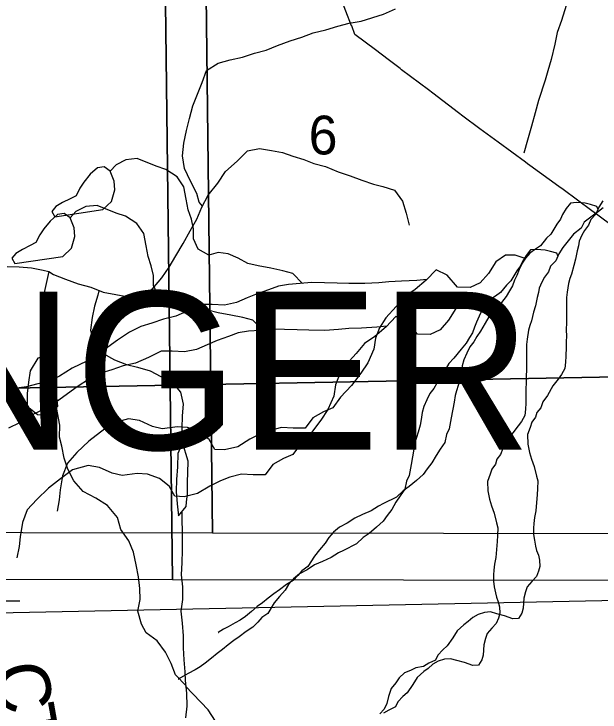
# Model space of a CAD drawing. Extents: x -21.1 to 50.3, y 0 to 22.1.
# Drawn here: x 4.659 to 5.293, y 14.756 to 15.51 of the extents above; entities that cross this region are included whole.
import ezdxf

# ---------------------------------------------------------------- set-up
doc = ezdxf.new("R2010")
doc.units = 0
for name, color, linetype in [('GM_X_County_Road', 7, 'Continuous'), ('GM_X_Minor_Lake', 7, 'Continuous'), ('GM_X_Minor_River', 7, 'Continuous'), ('GM_X_Section', 7, 'Continuous'), ('GM_X_Section_Text', 7, 'Continuous'), ('GM_X_Township_Road', 7, 'Continuous'), ('GM_X_Township_Road_Text', 7, 'Continuous'), ('GM_X_Township_Text', 7, 'Continuous')]:
    doc.layers.add(name, color=color, linetype=linetype)

msp = doc.modelspace()

# ---------------------------------------------------------------- linework, layer by layer
at = {"layer": 'GM_X_County_Road'}
msp.add_lwpolyline([(5.32703, 15.26539), (5.2887, 15.29386), (5.28365, 15.29768), (5.2526, 15.32045), (5.2481, 15.32374), (5.21668, 15.34667), (5.21419, 15.34848), (5.21187, 15.35018), (5.18238, 15.37169), (5.17854, 15.3745), (5.16257, 15.38615), (5.14424, 15.4), (5.13971, 15.40343), (5.11165, 15.42464), (5.10702, 15.42813), (5.07811, 15.44997), (5.0765, 15.45119), (5.06354, 15.46099), (5.04969, 15.47145), (5.02767, 15.48809), (5.02413, 15.49729), (5.02403, 15.49757), (5.0057, 15.54522)], dxfattribs=at)
at = {"layer": 'GM_X_Minor_Lake'}
for points in [[(4.75512, 15.29891), (4.7645, 15.30774), (4.76815, 15.3203), (4.76729, 15.32978), (4.763, 15.34035), (4.7565, 15.34522), (4.74931, 15.344), (4.74142, 15.33709), (4.73469, 15.32867), (4.73021, 15.32217), (4.72613, 15.31378), (4.71972, 15.31067), (4.71143, 15.30641), (4.70427, 15.30216), (4.70016, 15.2968), (4.70325, 15.29114)], [(4.70325, 15.29114), (4.75512, 15.29891)], [(4.71183, 15.24839), (4.72121, 15.25722), (4.72487, 15.26978), (4.724, 15.27926), (4.71971, 15.28984), (4.71321, 15.2947), (4.70602, 15.29349), (4.69813, 15.28657), (4.6914, 15.27815), (4.68692, 15.27165), (4.68285, 15.26326), (4.67643, 15.26015), (4.66814, 15.25589), (4.66098, 15.25164), (4.65687, 15.24629), (4.65996, 15.24063)], [(4.65996, 15.24063), (4.71183, 15.24839)], [(4.69481, 15.14094), (4.68472, 15.13847), (4.67675, 15.12477), (4.67487, 15.1126), (4.67336, 15.10005), (4.67338, 15.08636), (4.68443, 15.07762), (4.69421, 15.07706)], [(4.69473, 15.14092), (4.68472, 15.13847), (4.67675, 15.12477), (4.67487, 15.1126), (4.67336, 15.10005), (4.67338, 15.08636), (4.68443, 15.07762), (4.69421, 15.07706)], [(4.69418, 15.07706), (4.69737, 15.07688), (4.70649, 15.0864), (4.70533, 15.0959), (4.70531, 15.10883), (4.70491, 15.12214), (4.70337, 15.13507), (4.69476, 15.14098)], [(4.69421, 15.07706), (4.69737, 15.07688), (4.70649, 15.0864), (4.70533, 15.0959), (4.70531, 15.10883), (4.70491, 15.12214), (4.70337, 15.13507), (4.69481, 15.14094)], [(4.84134, 15.04717), (4.83631, 15.03522), (4.83595, 15.02114), (4.83483, 15.00745), (4.83446, 14.99414), (4.83563, 14.98083), (4.83679, 14.9679), (4.84514, 14.97818), (4.84564, 14.98285)], [(4.84564, 14.98285), (4.84664, 14.99188), (4.84663, 15.00481), (4.84699, 15.01431), (4.84735, 15.02724), (4.84134, 15.04717)], [(4.84564, 14.98285), (4.84664, 14.99188), (4.84663, 15.00481), (4.84699, 15.01431), (4.84735, 15.02724), (4.84135, 15.04715)]]:
    msp.add_lwpolyline(points, dxfattribs=at)
at = {"layer": 'GM_X_Minor_River'}
for points in [[(4.86271, 15.30247), (4.85912, 15.30677), (4.85682, 15.31628), (4.84996, 15.32958), (4.84347, 15.34326), (4.84116, 15.35695), (4.84267, 15.37064), (4.84569, 15.38433), (4.84871, 15.39727), (4.8525, 15.41096), (4.86235, 15.43607), (4.86728, 15.44901), (4.87983, 15.45701), (4.89276, 15.46083), (4.90607, 15.46351), (4.919, 15.46809), (4.93155, 15.47114), (4.9441, 15.4761), (4.95779, 15.48106), (4.97034, 15.48526), (4.98251, 15.48984), (4.9962, 15.49328), (5.00913, 15.4971), (5.02131, 15.50016), (5.03424, 15.50245), (5.05858, 15.51009), (5.07151, 15.51581)], [(5.25605, 15.51943), (5.25101, 15.50314), (5.24637, 15.49027), (5.24363, 15.47777), (5.23973, 15.4611), (5.23623, 15.44898), (5.23313, 15.43876), (5.22615, 15.41679), (5.22227, 15.40354), (5.21838, 15.38915), (5.21411, 15.374), (5.21022, 15.35998)], [(4.69662, 15.23194), (4.70171, 15.22862), (4.71466, 15.22369), (4.72836, 15.21877), (4.74207, 15.21498), (4.75539, 15.20967), (4.76909, 15.20703), (4.78279, 15.20476), (4.79649, 15.20592), (4.80865, 15.21316), (4.81891, 15.22534), (4.82688, 15.23676), (4.83409, 15.24894), (4.84207, 15.26226), (4.84965, 15.27596), (4.85686, 15.28852), (4.86217, 15.30145), (4.869, 15.31439), (4.87925, 15.32733), (4.88761, 15.33989), (4.90015, 15.35132), (4.91155, 15.36236), (4.92448, 15.36504), (4.93742, 15.36277), (4.94922, 15.3605), (4.96064, 15.35671), (4.97244, 15.35292), (4.9831, 15.34875), (4.99566, 15.34535), (5.00936, 15.33966), (5.02231, 15.3355), (5.03525, 15.33057), (5.04781, 15.3264), (5.05771, 15.32375), (5.07027, 15.31996), (5.07904, 15.30818), (5.08286, 15.29488), (5.08631, 15.28195)], [(4.97104, 15.21917), (4.96037, 15.22989), (4.94969, 15.23287), (4.93674, 15.23545), (4.92302, 15.23804), (4.91197, 15.24063), (4.90128, 15.24627), (4.89059, 15.25115), (4.87993, 15.25261), (4.86967, 15.24952), (4.85821, 15.25629), (4.8532, 15.26728), (4.85314, 15.27829), (4.8508, 15.28854), (4.84731, 15.29877), (4.84535, 15.31016), (4.84261, 15.32344), (4.83531, 15.33441), (4.82309, 15.34233), (4.81279, 15.34569), (4.79219, 15.35393), (4.78002, 15.35272), (4.76939, 15.34734), (4.763, 15.34035)], [(5.29032, 15.29959), (5.28921, 15.30237), (5.28235, 15.30423), (5.27663, 15.30572), (5.26711, 15.30643), (5.26065, 15.30601), (5.25611, 15.29991), (5.25196, 15.29343), (5.24971, 15.28848), (5.24593, 15.28314), (5.23952, 15.27247), (5.2346, 15.26788), (5.22817, 15.25987), (5.22286, 15.25604), (5.21679, 15.25183), (5.21188, 15.24648), (5.20848, 15.24115), (5.20509, 15.23429), (5.20247, 15.22782), (5.20021, 15.22248), (5.19796, 15.21639), (5.19457, 15.21106), (5.19118, 15.20496), (5.18588, 15.19847), (5.17794, 15.18893), (5.17227, 15.1832), (5.1685, 15.17634), (5.16322, 15.16758), (5.15944, 15.16186), (5.15605, 15.15614), (5.1519, 15.1508), (5.14851, 15.14394), (5.1455, 15.13671), (5.14363, 15.13024), (5.14254, 15.12264), (5.14143, 15.11655), (5.13919, 15.10894), (5.13732, 15.10323), (5.13582, 15.09791), (5.13472, 15.09068), (5.13177, 15.07395), (5.12955, 15.06216), (5.12654, 15.05607), (5.12469, 15.04732), (5.11978, 15.04008), (5.11525, 15.03321), (5.11073, 15.02521), (5.10582, 15.01872), (5.10128, 15.01262), (5.09409, 15.00612), (5.08613, 14.99962), (5.07969, 14.99503), (5.07249, 14.98815), (5.05845, 14.98123), (5.05313, 14.97855), (5.04517, 14.97356), (5.03568, 14.96933), (5.02733, 14.96549), (5.01936, 14.96012), (5.01101, 14.9559), (5.00457, 14.95054), (4.99928, 14.94444), (4.9955, 14.93834), (4.98945, 14.93146), (4.98378, 14.92459), (4.97661, 14.91316), (4.97017, 14.90856), (4.96601, 14.9036), (4.96071, 14.89826), (4.95351, 14.89366), (4.94592, 14.88792), (4.93986, 14.8837), (4.93379, 14.87911), (4.92773, 14.87414), (4.92204, 14.86993), (4.91598, 14.86458), (4.90916, 14.85922), (4.90347, 14.85539), (4.89816, 14.85232), (4.89057, 14.8481), (4.88564, 14.84541), (4.87995, 14.84196), (4.88009, 14.84211)], [(5.29565, 15.30849), (5.29112, 15.30163), (5.28812, 15.29401), (5.28244, 15.28828), (5.28019, 15.28219), (5.27566, 15.27647), (5.27302, 15.27113), (5.27001, 15.26466), (5.26928, 15.25972), (5.26779, 15.25439), (5.26593, 15.24526), (5.26407, 15.23841), (5.26184, 15.22929), (5.25996, 15.22434), (5.25847, 15.21901), (5.257, 15.20951), (5.25627, 15.2038), (5.25642, 15.17759), (5.25609, 15.16809), (5.25612, 15.16277), (5.25578, 15.15555), (5.25581, 15.15024), (5.25548, 15.14036), (5.25514, 15.1339), (5.25442, 15.12706), (5.25103, 15.12058), (5.24725, 15.11562), (5.24158, 15.10837), (5.23593, 15.09808)], [(4.92775, 15.16866), (4.91708, 15.17937), (4.90641, 15.18235), (4.89345, 15.18494), (4.87973, 15.18752), (4.86868, 15.19012), (4.85799, 15.19576), (4.84731, 15.20064), (4.83664, 15.2021), (4.82638, 15.199), (4.81492, 15.20577), (4.80991, 15.21676), (4.80985, 15.22778), (4.80751, 15.23802), (4.80402, 15.24826), (4.80206, 15.25964), (4.79932, 15.27293), (4.79202, 15.2839), (4.7798, 15.29181), (4.7695, 15.29517), (4.7489, 15.30341), (4.73673, 15.30221), (4.7261, 15.29683), (4.71971, 15.28984)], [(5.29589, 15.30076), (5.29097, 15.29693), (5.28263, 15.29081), (5.27542, 15.28545), (5.27204, 15.27897), (5.2637, 15.27247), (5.25236, 15.25797), (5.24783, 15.25111), (5.24483, 15.2435), (5.23915, 15.23776), (5.2369, 15.23167), (5.23237, 15.22595), (5.22973, 15.22062), (5.22672, 15.21414), (5.22599, 15.2092), (5.2245, 15.20387), (5.22265, 15.19475), (5.22078, 15.1879), (5.21855, 15.17877), (5.21667, 15.17382), (5.21518, 15.16849), (5.21371, 15.15899), (5.21298, 15.15329), (5.21313, 15.12707), (5.2128, 15.11758), (5.21283, 15.11226), (5.21249, 15.10504), (5.21252, 15.09972), (5.2122, 15.08984), (5.21185, 15.08338), (5.21113, 15.07654), (5.20774, 15.07007), (5.20396, 15.06511), (5.19829, 15.05786), (5.19264, 15.04757)], [(5.24703, 15.24908), (5.24592, 15.25186), (5.23906, 15.25372), (5.23335, 15.25521), (5.22383, 15.25591), (5.21736, 15.2555), (5.21282, 15.2494), (5.20867, 15.24291), (5.20642, 15.23796), (5.20264, 15.23262), (5.19623, 15.22195), (5.19131, 15.21736), (5.18488, 15.20935), (5.17957, 15.20552), (5.17351, 15.20131), (5.16859, 15.19597), (5.16519, 15.19063), (5.16181, 15.18377), (5.15918, 15.1773), (5.15692, 15.17197), (5.15467, 15.16588), (5.15128, 15.16054), (5.14789, 15.15444), (5.1426, 15.14796), (5.13465, 15.13842), (5.12898, 15.13269), (5.12521, 15.12583), (5.11993, 15.11706), (5.11616, 15.11134), (5.11276, 15.10562), (5.10861, 15.10028), (5.10522, 15.09343), (5.10221, 15.08619), (5.10035, 15.07972), (5.09925, 15.07212), (5.09814, 15.06604), (5.0959, 15.05843), (5.09403, 15.05272), (5.09253, 15.04739), (5.09143, 15.04017), (5.08848, 15.02343), (5.08627, 15.01165), (5.08325, 15.00555), (5.0814, 14.99681), (5.07649, 14.98956), (5.07196, 14.9827), (5.06744, 14.97469), (5.06253, 14.96821), (5.05799, 14.96211), (5.0508, 14.95561), (5.04284, 14.94911), (5.0364, 14.94451), (5.0292, 14.93763), (5.01516, 14.93072), (5.00985, 14.92803), (5.00188, 14.92305), (4.99239, 14.91882), (4.98404, 14.91497), (4.97607, 14.90961), (4.96772, 14.90538), (4.96128, 14.90003), (4.95599, 14.89392), (4.95221, 14.88782), (4.94616, 14.88095), (4.94049, 14.87408), (4.93332, 14.86265), (4.92688, 14.85805), (4.92272, 14.85309), (4.91742, 14.84774), (4.91022, 14.84314), (4.90263, 14.8374), (4.89657, 14.83319), (4.8905, 14.8286), (4.88444, 14.82362), (4.87875, 14.81941), (4.8727, 14.81406), (4.86587, 14.80871), (4.86019, 14.80487), (4.85487, 14.80181), (4.84728, 14.79758), (4.84235, 14.7949), (4.83666, 14.79145), (4.83681, 14.7916)], [(5.21171, 15.24621), (5.20082, 15.24984), (5.19054, 15.24978), (5.17993, 15.24251), (5.172, 15.22992), (5.16293, 15.21962), (5.1523, 15.21462), (5.13859, 15.21492), (5.12748, 15.22816), (5.11527, 15.23379), (5.10467, 15.22271), (5.09255, 15.21239), (5.08117, 15.20473), (5.0721, 15.19404), (5.06113, 15.18182), (5.05434, 15.17115), (5.04983, 15.16011), (5.048, 15.14794), (5.04161, 15.13347), (5.03406, 15.12203), (5.02386, 15.10868), (5.01213, 15.09608), (5.00382, 15.08463), (4.99356, 15.0804), (4.98218, 15.07388), (4.97387, 15.06281), (4.96093, 15.06274), (4.94836, 15.06343), (4.93582, 15.06033), (4.92556, 15.05647), (4.91418, 15.05071), (4.9009, 15.04266), (4.88646, 15.03916), (4.87617, 15.03986), (4.87002, 15.05046), (4.8597, 15.05876), (4.84673, 15.06363), (4.83569, 15.06432), (4.81933, 15.06195), (4.80866, 15.06455), (4.79493, 15.07094), (4.78273, 15.07277), (4.76563, 15.06811), (4.75274, 15.05855), (4.73986, 15.0486), (4.72698, 15.03637), (4.71677, 15.02491), (4.71152, 15.01121), (4.70894, 14.996), (4.70786, 14.98536), (4.70564, 14.97319)], [(4.65186, 15.23731), (4.66479, 15.23694), (4.67811, 15.23582), (4.69067, 15.23355)], [(4.69067, 15.23355), (4.69676, 15.23204), (4.69374, 15.2191), (4.69109, 15.20617), (4.69111, 15.19324), (4.69037, 15.18031), (4.69533, 15.16815), (4.69801, 15.15598), (4.69882, 15.13823)], [(5.10535, 15.22342), (5.0944, 15.22227), (5.07803, 15.22143), (5.06433, 15.22097), (5.0533, 15.21977), (5.03846, 15.21892), (5.02095, 15.21921), (5.00839, 15.21952), (4.99468, 15.21982), (4.9806, 15.22012), (4.96842, 15.21891), (4.95587, 15.21809), (4.94484, 15.21613), (4.9342, 15.21227), (4.92205, 15.20802), (4.91104, 15.2034), (4.89965, 15.1984), (4.88672, 15.19567), (4.87339, 15.19635), (4.86159, 15.19629), (4.84793, 15.18975), (4.83388, 15.1836), (4.82057, 15.18048), (4.80804, 15.17624), (4.79626, 15.17275), (4.78411, 15.16661), (4.77084, 15.1578), (4.74847, 15.14172), (4.73785, 15.1352), (4.7219, 15.12751), (4.70825, 15.11908), (4.69648, 15.11331), (4.6847, 15.11059), (4.67254, 15.10748), (4.66189, 15.1059), (4.65008, 15.10698)], [(4.75083, 15.21122), (4.74969, 15.20662), (4.74628, 15.19445), (4.74363, 15.18228), (4.74175, 15.16858), (4.7452, 15.1549), (4.75549, 15.1435), (4.76767, 15.13667), (4.78062, 15.13136), (4.79242, 15.12871), (4.80612, 15.12455), (4.81792, 15.11848), (4.82973, 15.11279), (4.83925, 15.10177), (4.84194, 15.08884), (4.84082, 15.07591), (4.84045, 15.06222), (4.84131, 15.04714)], [(5.16842, 15.1957), (5.15753, 15.19932), (5.14725, 15.19927), (5.13664, 15.19199), (5.12871, 15.17941), (5.11964, 15.1691), (5.10901, 15.1641), (5.0953, 15.16441), (5.08419, 15.17764), (5.07198, 15.18327), (5.06138, 15.1722), (5.04926, 15.16187), (5.03788, 15.15421), (5.02881, 15.14353), (5.01784, 15.13131), (5.01105, 15.12063), (5.00654, 15.10959), (5.00471, 15.09743), (4.99832, 15.08295), (4.99077, 15.07152), (4.98057, 15.05816), (4.96884, 15.04556), (4.96053, 15.03412), (4.95027, 15.02988), (4.93889, 15.02336), (4.93058, 15.0123), (4.91764, 15.01223), (4.90507, 15.01292), (4.89253, 15.00981), (4.88227, 15.00595), (4.87089, 15.00019), (4.85761, 14.99214), (4.84317, 14.98864), (4.83288, 14.98934), (4.82674, 14.99994), (4.81641, 15.00825), (4.80344, 15.01311), (4.7924, 15.01381), (4.77605, 15.01144), (4.76537, 15.01404), (4.75164, 15.02042), (4.73944, 15.02225), (4.72234, 15.0176), (4.70945, 15.00803), (4.69657, 14.99808), (4.6837, 14.98585), (4.67348, 14.9744), (4.66823, 14.96069), (4.66565, 14.94548), (4.66457, 14.93484), (4.66235, 14.92268)], [(5.06206, 15.17291), (5.05111, 15.17176), (5.03474, 15.17091), (5.02105, 15.17045), (5.01001, 15.16925), (4.99517, 15.16841), (4.97766, 15.16869), (4.9651, 15.169), (4.95139, 15.16931), (4.93731, 15.16961), (4.92513, 15.1684), (4.91258, 15.16757), (4.90155, 15.16561), (4.89092, 15.16175), (4.87876, 15.1575), (4.86775, 15.15288), (4.85636, 15.14788), (4.84343, 15.14515), (4.8301, 15.14584), (4.8183, 15.14577), (4.80464, 15.13924), (4.79059, 15.13308), (4.77728, 15.12997), (4.76475, 15.12572), (4.75297, 15.12224), (4.74082, 15.11609), (4.72755, 15.10728), (4.70518, 15.0912), (4.69456, 15.08468), (4.67862, 15.07699), (4.66496, 15.06856), (4.65319, 15.0628)], [(5.23593, 15.09808), (5.23064, 15.09122), (5.22839, 15.08475), (5.22423, 15.07978), (5.22274, 15.07446), (5.21896, 15.06912), (5.21709, 15.06341), (5.21409, 15.0558), (5.21453, 15.04554), (5.21648, 15.03644), (5.21843, 15.02923), (5.22152, 15.02127), (5.22386, 15.01102), (5.22541, 15.00571), (5.22508, 14.99736), (5.22473, 14.9909), (5.22331, 14.97341), (5.22183, 14.96619), (5.2211, 14.95973), (5.22075, 14.95479), (5.22079, 14.94795), (5.22158, 14.94188), (5.22276, 14.93542), (5.22393, 14.93049), (5.22586, 14.92556), (5.22703, 14.92025), (5.22745, 14.91342), (5.22596, 14.90809), (5.22371, 14.90238), (5.21879, 14.89703), (5.21387, 14.89131), (5.212, 14.88598), (5.21013, 14.87913), (5.20943, 14.86811), (5.20794, 14.86279), (5.20455, 14.85707), (5.19846, 14.85665), (5.18931, 14.86002), (5.18092, 14.86226), (5.17406, 14.86412), (5.16759, 14.8637), (5.16075, 14.86138), (5.15506, 14.85831), (5.15014, 14.85373), (5.14521, 14.85028), (5.13801, 14.84378), (5.13349, 14.83616), (5.12745, 14.82739), (5.12252, 14.82318), (5.11722, 14.81745), (5.11459, 14.81212), (5.10738, 14.80866), (5.10169, 14.80521), (5.09332, 14.80365), (5.08763, 14.80095), (5.08117, 14.79826), (5.07549, 14.79291), (5.07172, 14.78757), (5.0668, 14.78146), (5.06381, 14.77271), (5.06195, 14.7651), (5.05932, 14.75901), (5.0544, 14.75404)], [(4.8445, 14.78467), (4.84504, 14.78423), (4.83361, 14.79639), (4.82903, 14.80855), (4.82292, 14.82071), (4.81377, 14.83287), (4.80197, 14.8416), (4.797, 14.8511), (4.7928, 14.86517), (4.79544, 14.87772), (4.79505, 14.88951), (4.79351, 14.90206), (4.79121, 14.91499), (4.78814, 14.92867), (4.78318, 14.94084), (4.77441, 14.95338), (4.77096, 14.9663), (4.76029, 14.97922), (4.74772, 14.98719), (4.73402, 14.9944), (4.72373, 15.00579), (4.71724, 15.01834), (4.71342, 15.0305), (4.71074, 15.04343), (4.70844, 15.05293), (4.7088, 15.06586), (4.70508, 15.08498)], [(5.19264, 15.04757), (5.18735, 15.0407), (5.1851, 15.03423), (5.18094, 15.02927), (5.17945, 15.02394), (5.17567, 15.0186), (5.1738, 15.0129), (5.1708, 15.00528), (5.17124, 14.99503), (5.17319, 14.98592), (5.17514, 14.97871), (5.17823, 14.97075), (5.18057, 14.96051), (5.18212, 14.9552), (5.18179, 14.94684), (5.18144, 14.94038), (5.18002, 14.9229), (5.17854, 14.91567), (5.17781, 14.90921), (5.17746, 14.90427), (5.1775, 14.89743), (5.17829, 14.89136), (5.17947, 14.88491), (5.18064, 14.87998), (5.18257, 14.87505), (5.18374, 14.86974), (5.18416, 14.8629), (5.18267, 14.85757), (5.18042, 14.85186), (5.1755, 14.84652), (5.17058, 14.84079), (5.16871, 14.83546), (5.16685, 14.82862), (5.16615, 14.81759), (5.16465, 14.81227), (5.16126, 14.80655), (5.15517, 14.80614), (5.14602, 14.8095), (5.13763, 14.81174), (5.13077, 14.8136), (5.1243, 14.81318), (5.11746, 14.81087), (5.11177, 14.80779), (5.10685, 14.80321), (5.10192, 14.79976), (5.09472, 14.79326), (5.0902, 14.78564), (5.08416, 14.77687), (5.07923, 14.77267), (5.07394, 14.76694), (5.0713, 14.76161), (5.06409, 14.75815), (5.0584, 14.7547)], [(4.84055, 14.97262), (4.84101, 14.94205), (4.84103, 14.93064), (4.84067, 14.91771), (4.83992, 14.9044), (4.84108, 14.89147), (4.8411, 14.87778), (4.8396, 14.86485), (4.84076, 14.85192), (4.84192, 14.83823), (4.84194, 14.8253), (4.84272, 14.81237), (4.84388, 14.79944), (4.84428, 14.78993), (4.84544, 14.77625), (4.84584, 14.76255), (4.84433, 14.74962)], [(4.91816, 14.74363), (4.90865, 14.74019), (4.8961, 14.73219), (4.88392, 14.73674), (4.87706, 14.74624), (4.86905, 14.7584), (4.8445, 14.78411)]]:
    msp.add_lwpolyline(points, dxfattribs=at)
at = {"layer": 'GM_X_Section'}
for points in [[(4.44906, 16.1053), (5.44952, 16.13321), (5.4459, 15.12082), (4.4455, 15.10201)], [(3.83586, 15.97019), (4.86162, 15.95861), (4.87375, 14.94937), (3.84884, 14.95111)], [(4.86162, 15.95861), (5.84702, 15.96751), (5.86388, 15.5693), (5.87288, 14.94777), (4.87375, 14.94937)], [(3.79257, 15.91968), (4.81833, 15.90809), (4.83046, 14.89886), (3.80555, 14.9006)], [(5.47621, 15.91802), (5.48909, 14.88008), (4.51635, 14.86043), (4.49511, 15.90479)], [(4.81833, 15.90809), (5.80373, 15.91699), (5.82059, 15.51878), (5.82959, 14.89726), (4.83046, 14.89886)], [(4.4455, 15.10201), (5.4459, 15.12082), (5.44344, 14.11411), (4.44387, 14.10477)]]:
    msp.add_lwpolyline(points, close=True, dxfattribs=at)
at = {"layer": 'GM_X_Township_Road'}
msp.add_lwpolyline([(4.60066, 14.86756), (4.60813, 14.87014), (4.61457, 14.87228), (4.62007, 14.87383), (4.62488, 14.87495), (4.62918, 14.87564), (4.63313, 14.87589), (4.63785, 14.87606), (4.66535, 14.87606)], dxfattribs=at)

# ---------------------------------------------------------------- texts
at = {"layer": 'GM_X_Section_Text'}
msp.add_text('6', height=0.04186, rotation=0.00001, dxfattribs=at).set_placement((4.97762, 15.35849))
at = {"layer": 'GM_X_Township_Road_Text'}
for s, rotation, p in [('C', 281.27779, (4.63673, 14.80454)), ('T', 280.04076, (4.64579, 14.75909))]:
    msp.add_text(s, height=0.05682, rotation=rotation, dxfattribs=at).set_placement(p)
at = {"layer": 'GM_X_Township_Text'}
msp.add_text('GRANGER', height=0.170455, rotation=0.00001, dxfattribs=at).set_placement((4.06608, 15.03967))

doc.saveas('drawing.dxf')
